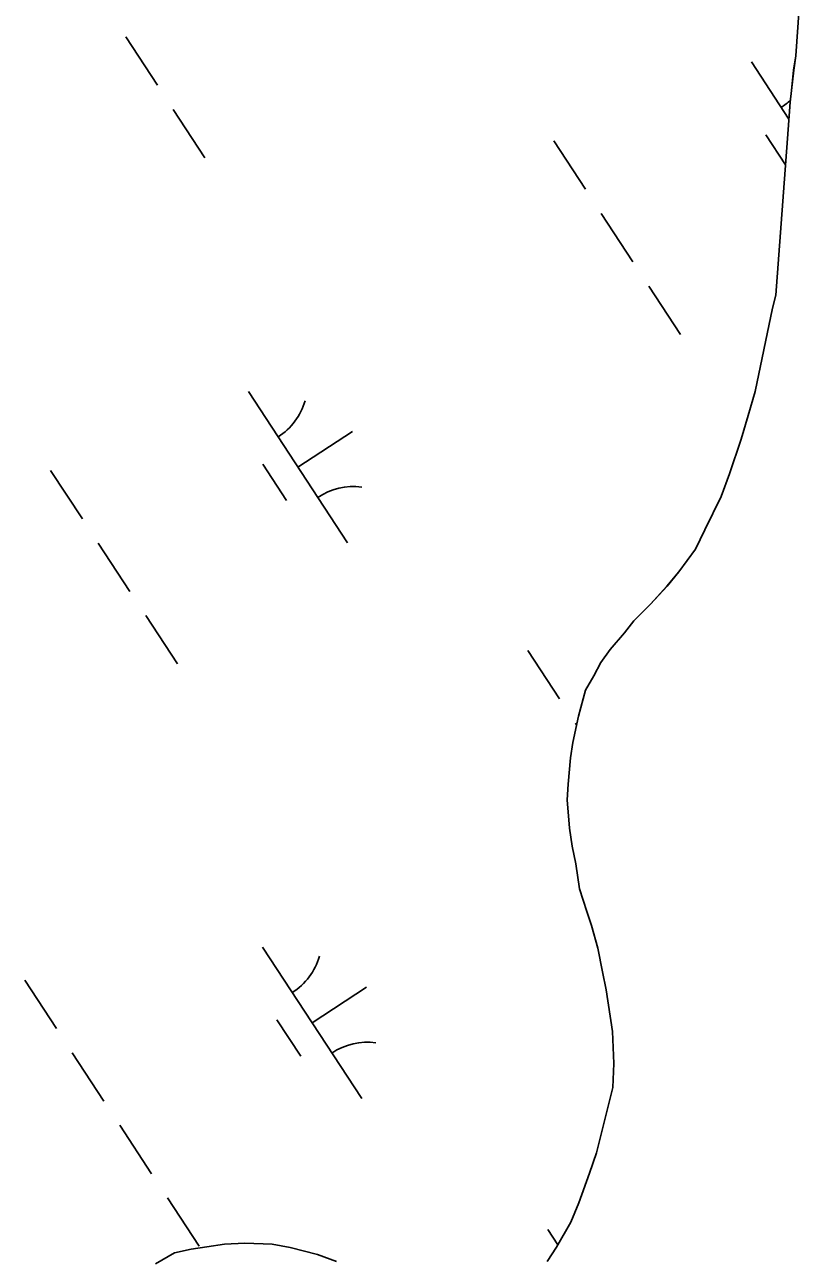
# Model space of a CAD drawing. Extents: x 3945642 to 3966284, y 206476 to 228921.
# Drawn here: x 3954256 to 3954470.2, y 223993.9 to 224335.9 of the extents above; entities that cross this region are included whole.
import ezdxf

# ---------------------------------------------------------------- set-up
doc = ezdxf.new("R2010")
doc.units = 0
doc.layers.add('V-TOPO-SHOR', color=7, linetype='Continuous')
doc.layers.add('V-WETL-SWMP', color=7, linetype='Continuous')

msp = doc.modelspace()

# ---------------------------------------------------------------- linework, layer by layer
at = {"layer": 'V-TOPO-SHOR'}
for points in [[(3954400.47, 223993.84), (3954403.08, 223997.8), (3954406.99, 224004.74), (3954409.27, 224010.02), (3954412.18, 224018.26), (3954414.12, 224023.87), (3954416.37, 224032.77), (3954418.62, 224042), (3954418.91, 224048.58), (3954418.53, 224057.47), (3954416.82, 224068.98), (3954415.8, 224073.91), (3954414.45, 224080.48), (3954412.76, 224086.73), (3954411.42, 224090.67), (3954409.41, 224096.91), (3954408.38, 224103.81), (3954407.37, 224108.74), (3954406.68, 224113.68), (3954405.98, 224121.57), (3954406.28, 224125.85), (3954406.9, 224133.1), (3954407.53, 224137.38), (3954409.13, 224144.63), (3954411.06, 224151.88), (3954413.34, 224155.85), (3954415.3, 224159.48), (3954417.91, 224163.12), (3954421.83, 224167.75), (3954424.45, 224171.05), (3954429.03, 224175.69), (3954433.6, 224180.65), (3954436.87, 224184.62), (3954441.45, 224190.9), (3954444.05, 224196.18), (3954448.6, 224205.43), (3954450.87, 224211.69), (3954454.1, 224221.26), (3954456.04, 224227.85), (3954457.98, 224234.44), (3954462.78, 224257.51), (3954463.74, 224261.14), (3954467.09, 224306.91), (3954467.71, 224314.48), (3954468.02, 224317.77), (3954468.65, 224323.37), (3954469.28, 224327.33), (3954470.19, 224340.5)], [(3954292.19, 223993.2), (3954297.44, 223996.19), (3954302.04, 223997.21), (3954306.32, 223997.89), (3954311.25, 223998.58), (3954316.84, 223998.94), (3954324.41, 223998.65), (3954329.36, 223997.7), (3954336.94, 223995.77), (3954342.21, 223993.82)]]:
    msp.add_lwpolyline(points, dxfattribs=at)
at = {"layer": 'V-WETL-SWMP'}
for p, q in [((3954283.9, 224332.57), (3954292.67, 224319.19)), ((3954456.98, 224325.62), (3954467.33, 224309.81)), ((3954297.05, 224312.5), (3954305.82, 224299.11)), ((3954402.28, 224303.78), (3954411.05, 224290.4)), ((3954460.93, 224305.5), (3954466.38, 224297.18)), ((3954415.44, 224283.71), (3954424.2, 224270.32)), ((3954428.59, 224263.63), (3954437.35, 224250.25)), ((3954317.84, 224234.47), (3954345.24, 224192.65)), ((3954331.54, 224213.56), (3954346.59, 224223.42)), ((3954321.79, 224214.35), (3954328.37, 224204.31)), ((3954263.14, 224212.63), (3954271.91, 224199.25)), ((3954276.3, 224192.56), (3954285.06, 224179.17)), ((3954289.45, 224172.48), (3954298.22, 224159.1)), ((3954395.12, 224162.8), (3954403.88, 224149.42)), ((3954408.27, 224142.73), (3954408.6, 224142.22)), ((3954321.77, 224080.78), (3954349.17, 224038.95)), ((3954255.98, 224071.65), (3954264.75, 224058.27)), ((3954335.47, 224059.86), (3954350.53, 224069.73)), ((3954325.73, 224060.66), (3954332.31, 224050.62)), ((3954269.13, 224051.58), (3954277.9, 224038.19)), ((3954282.28, 224031.5), (3954291.05, 224018.12)), ((3954295.43, 224011.43), (3954304.2, 223998.04)), ((3954400.67, 224002.71), (3954403.45, 223998.46))]:
    msp.add_line(p, q, dxfattribs=at)
for points in [[(3954470.19, 224340.5), (3954469.28, 224327.33), (3954468.64, 224323.37), (3954468.02, 224317.77), (3954467.71, 224314.48), (3954467.1, 224306.91), (3954463.74, 224261.14), (3954462.78, 224257.51), (3954457.98, 224234.44), (3954456.04, 224227.85), (3954454.1, 224221.26)], [(3954454.1, 224221.26), (3954450.87, 224211.69), (3954448.6, 224205.43), (3954444.05, 224196.18), (3954441.45, 224190.9), (3954436.87, 224184.62), (3954433.61, 224180.65), (3954429.03, 224175.69), (3954424.45, 224171.05), (3954421.83, 224167.75), (3954417.91, 224163.11), (3954415.3, 224159.48), (3954413.35, 224155.85), (3954411.06, 224151.88), (3954409.13, 224144.63), (3954407.53, 224137.38), (3954406.9, 224133.1), (3954406.28, 224125.85), (3954405.98, 224121.57), (3954406.68, 224113.68), (3954407.37, 224108.74), (3954408.38, 224103.81), (3954409.41, 224096.91), (3954411.42, 224090.67), (3954412.76, 224086.73), (3954414.45, 224080.48), (3954415.8, 224073.91), (3954416.82, 224068.98), (3954418.53, 224057.46), (3954418.91, 224048.58), (3954418.62, 224042), (3954416.37, 224032.77), (3954414.12, 224023.87), (3954412.18, 224018.26), (3954409.26, 224010.02), (3954406.99, 224004.74), (3954403.08, 223997.8), (3954400.47, 223993.84)], [(3954342.21, 223993.82), (3954336.94, 223995.77), (3954329.36, 223997.7), (3954324.41, 223998.66), (3954316.84, 223998.94), (3954311.25, 223998.58), (3954306.31, 223997.89), (3954302.04, 223997.21), (3954297.44, 223996.19), (3954292.19, 223993.2)]]:
    msp.add_lwpolyline(points, dxfattribs=at)
for centre, start, end in [((3954455.74, 224327.94), 302.4575, 313.0315), ((3954316.6, 224236.79), 302.4575, 344.0011), ((3954346.87, 224190.58), 82.4574, 124.0011), ((3954320.53, 224083.1), 302.4575, 344.0011), ((3954350.81, 224036.89), 82.4574, 124.0011)]:
    msp.add_arc(centre, 17.62, start, end, dxfattribs=at)

doc.saveas('drawing.dxf')
